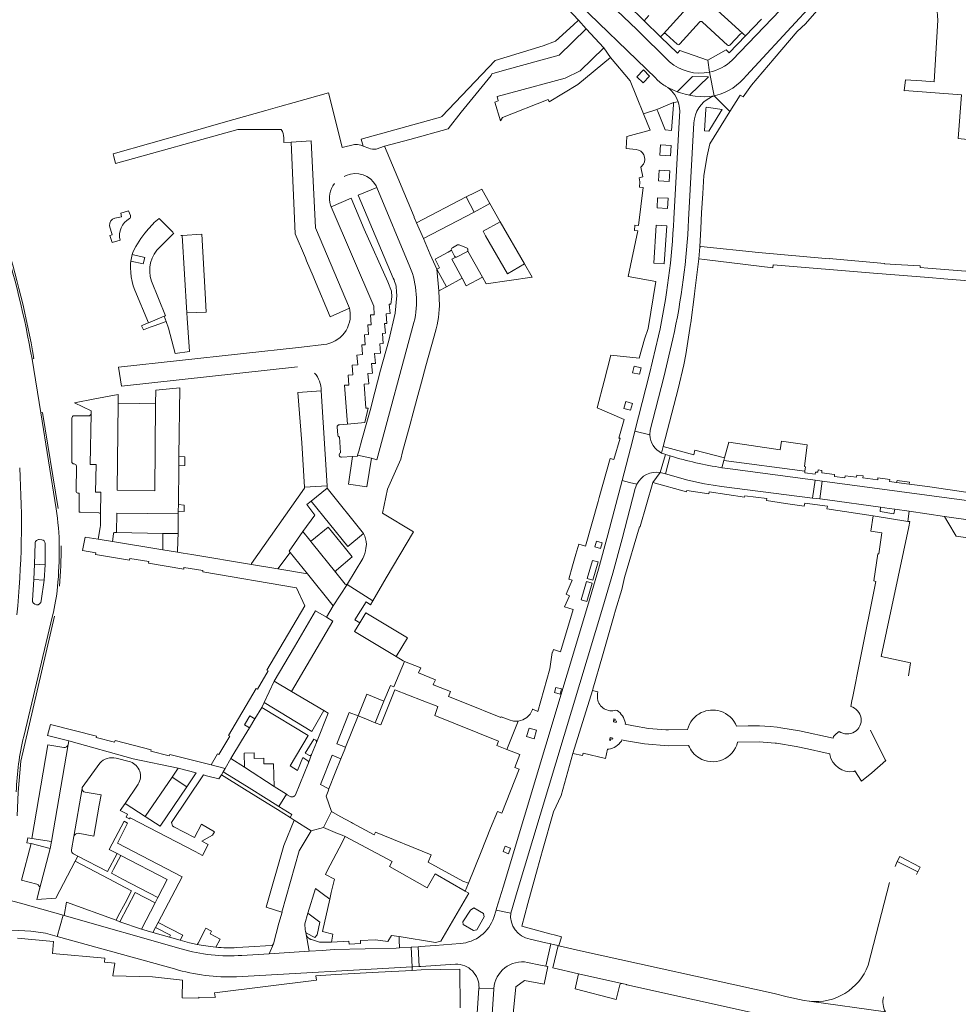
# Model space of a CAD drawing. Header units: metres. Extents: x 166325 to 190320, y 381923 to 404576.
# Tile 757 of 1056: x 175302 to 175548, y 396398 to 396657. Entities that reach past the tile are written whole.
import ezdxf

# ---------------------------------------------------------------- set-up
doc = ezdxf.new("R2010")
doc.units = ezdxf.units.M
for name, color, linetype, lineweight in [('B-WE-VH-VERHARDING_ASFALT-GV', 8, 'Continuous', 18), ('B-WE-VH-VERHARDING_BETONSTRAATSTEEN-GV', 8, 'Continuous', 18), ('B-WE-VH-VERHARDING_STRAATBAKSTEEN-GV', 8, 'Continuous', 18)]:
    doc.layers.add(name, color=color, linetype=linetype, lineweight=lineweight)

msp = doc.modelspace()

# ---------------------------------------------------------------- linework, layer by layer
at = {"layer": 'B-WE-VH-VERHARDING_ASFALT-GV'}
for points in [[(175304.87, 396567.807, 0.0331672), (175296.908, 396600.429)], [(175301.62, 396539.243, -0.0411074), (175300.873, 396500.588)], [(175312.04, 396518.492, 0.0334972), (175311.21, 396528.461)], [(175310.241, 396500.346, 0.043047), (175311.57, 396507.992)], [(175300.736, 396454.111, -0.0515201), (175302.689, 396468.65)]]:
    msp.add_lwpolyline(points, format="xyb", dxfattribs=at)
at = {"layer": 'B-WE-VH-VERHARDING_ASFALT-GV', "flags": 128}
for points in [[(175311.21, 396528.461), (175307.17, 396553.681), (175304.87, 396567.807)], [(175306.736, 396520.371), (175307.427, 396520.314)], [(175304.964, 396504.463), (175305.33, 396509.88), (175305.54, 396513.911), (175305.701, 396519.446)], [(175308.33, 396519.326), (175308.29, 396513.741), (175308.02, 396509.711), (175307.293, 396504.231)], [(175302.689, 396468.65), (175310.241, 396500.346)]]:
    msp.add_lwpolyline(points, dxfattribs=at)
at = {"layer": 'B-WE-VH-VERHARDING_BETONSTRAATSTEEN-GV', "flags": 128}
for points in [[(175542.429, 396663.938), (175542.958, 396656.858), (175542.046, 396640.64), (175538.797, 396640.891), (175534.492, 396641.223), (175534.156, 396638.327), (175534.247, 396638.375), (175549.162, 396637.218), (175548.283, 396625.767), (175554.896, 396625.112), (175553.617, 396609.63), (175555.57, 396609.383), (175559.524, 396609.159), (175563.733, 396608.924), (175563.793, 396621.396), (175564.196, 396621.364), (175564.516, 396625.425), (175564.019, 396625.47), (175564.437, 396631.672), (175555.511, 396631.935), (175555.607, 396657.024)], [(175389.615, 396624.224), (175386.41, 396623.37), (175386.24, 396624.178), (175382.83, 396637.808), (175373.729, 396635.228), (175370.015, 396634.176), (175366.301, 396633.123), (175355.092, 396629.946), (175345.956, 396627.356), (175326.152, 396621.742), (175326.358, 396621.051), (175326.822, 396619.247), (175358.984, 396628.097), (175370.395, 396628.153)], [(175371.03, 396625.954), (175371.099, 396624.74), (175372.946, 396624.84), (175378.21, 396625.124), (175379.362, 396602.336), (175388.346, 396581.163), (175388.436, 396580.676)], [(175393.38, 396623.255), (175391.913, 396623.795), (175391.275, 396624.03)], [(175411.968, 396581.818), (175411.776, 396585.752), (175411.294, 396591.436), (175409.551, 396595.284), (175407.727, 396599.457), (175405.92, 396603.59), (175405.302, 396605.004), (175405.317, 396605.164), (175401.039, 396615.421), (175397.557, 396623.769), (175395.355, 396622.99)], [(175386.953, 396615.787), (175387.444, 396616.029)], [(175395.305, 396613.355), (175395.488, 396612.918), (175404.207, 396592.088)], [(175404.207, 396592.088), (175395.488, 396612.918), (175390.601, 396610.847), (175399.825, 396589.085)], [(175385.659, 396550.543), (175387.778, 396550.698), (175386.993, 396560.918), (175388.133, 396560.99), (175387.971, 396563.549), (175389.219, 396563.637), (175389.001, 396566.199), (175390.49, 396566.316), (175390.288, 396568.864), (175391.759, 396568.981), (175391.557, 396571.521), (175392.429, 396571.587), (175392.251, 396574.136), (175393.325, 396574.222), (175393.12, 396576.771), (175393.979, 396576.839), (175393.832, 396579.394), (175394.835, 396579.47), (175394.718, 396581.714), (175383.521, 396607.846), (175383.356, 396608.237)], [(175419.396, 396596.195), (175423.239, 396589.356), (175424.213, 396587.55), (175436.315, 396589.299), (175434.289, 396592.795), (175429.876, 396590.238), (175424.08, 396600.238), (175423.435, 396601.394), (175427.887, 396603.882), (175425.182, 396608.721), (175421.071, 396606.424), (175407.727, 396599.457), (175409.551, 396595.284), (175411.294, 396591.436), (175412.014, 396591.824), (175410.808, 396594.061), (175414.224, 396595.902), (175415.14, 396596.396)], [(175342.004, 396601.049), (175338.327, 396604.762)], [(175336.267, 396588.266), (175339.953, 396579.177), (175339.634, 396579.048), (175340.131, 396577.682), (175340.772, 396575.921), (175342.498, 396569.299), (175346.232, 396569.792), (175345.907, 396574.816), (175345.668, 396578.514), (175345.573, 396579.986), (175344.357, 396600.318), (175344.023, 396600.298)], [(175342.163, 396600.923), (175338.549, 396597.322)], [(175415.353, 396597.07), (175416.74, 396597.792)], [(175417.161, 396597.811), (175419.081, 396597.021)], [(175331.365, 396595.857), (175331.189, 396595.263), (175334.475, 396594.498), (175334.085, 396592.854), (175330.821, 396593.577), (175330.78, 396592.956), (175330.763, 396591.763), (175330.826, 396590.573), (175330.968, 396589.389), (175331.19, 396588.217), (175331.489, 396587.063), (175331.865, 396585.932), (175335.465, 396577.358), (175336.522, 396577.786), (175339.634, 396579.048), (175339.953, 396579.177), (175336.267, 396588.266)], [(175415.937, 396594.862), (175415.14, 396596.396), (175414.224, 396595.902), (175410.808, 396594.061), (175412.014, 396591.824), (175411.294, 396591.436), (175413.776, 396586.83), (175417.912, 396589.059)], [(175416.273, 396594.605), (175415.227, 396594.041), (175417.912, 396589.059), (175418.987, 396587.064), (175423.239, 396589.356), (175419.396, 396596.195)], [(175419.187, 396595.989), (175416.612, 396594.65)], [(175419.334, 396596.789), (175419.4, 396596.663)], [(175417.912, 396589.059), (175415.227, 396594.041), (175416.273, 396594.605)], [(175400.7, 396585.468), (175400.723, 396584.533), (175400.306, 396579.847), (175398.678, 396572.65), (175396.481, 396564.928), (175394.205, 396556.02), (175393.887, 396554.894), (175392.841, 396551.186), (175391.531, 396546.541)], [(175405.262, 396577.4), (175395.463, 396541.354), (175394.065, 396541.749), (175392.86, 396534.213), (175388.022, 396534.946), (175389.138, 396542.187), (175386.237, 396541.991)], [(175391.531, 396546.541), (175390.732, 396543.585), (175390.462, 396542.587), (175394.065, 396541.749), (175395.463, 396541.354), (175405.262, 396577.4)], [(175392.746, 396519.117), (175392.65, 396518.118), (175392.516, 396517.413), (175392.33, 396516.72), (175392.092, 396516.043), (175391.803, 396515.386), (175387.794, 396508.738), (175387.706, 396508.592), (175394.448, 396504.289), (175397.936, 396510.317), (175405.127, 396522.408), (175396.954, 396527.272), (175398.274, 396533.632), (175401.786, 396541.504), (175402.266, 396543.395), (175404.249, 396550.725), (175405.059, 396553.72), (175406.016, 396557.259), (175407.254, 396561.726), (175408.413, 396565.989), (175410.544, 396573.826)], [(175381.596, 396571.625), (175375.73, 396570.946), (175327.615, 396565.666), (175328.426, 396560.684), (175374.622, 396565.738)], [(175326.741, 396522.271), (175327.101, 396522.262), (175327.157, 396527.274), (175343.307, 396527.092), (175343.316, 396527.878), (175343.335, 396529.583), (175343.449, 396539.726), (175343.477, 396542.206), (175343.68, 396560.278), (175337.396, 396559.593), (175337.363, 396556.037), (175337.149, 396533.192), (175327.206, 396533.339), (175327.48, 396556.215), (175327.507, 396558.514), (175321.345, 396557.334), (175316.042, 396556.318), (175320.374, 396554.232), (175320.377, 396553.565), (175320.377, 396553.454), (175320.181, 396540.094), (175321.684, 396540.072), (175321.578, 396532.835), (175322.929, 396532.815), (175322.844, 396526.989), (175322.902, 396526.197), (175322.834, 396524.055), (175322.819, 396523.582), (175322.29, 396520.484)], [(175380.889, 396559.469), (175382.419, 396534.464)], [(175315.369, 396552.302), (175315.297, 396540.856)], [(175319.731, 396552.868), (175315.955, 396552.926)], [(175321.684, 396540.072), (175320.181, 396540.094), (175320.377, 396553.454)], [(175385.21, 396547.905), (175385.095, 396549.898)], [(175385.967, 396543.152), (175385.713, 396547.349)], [(175316.521, 396539.655), (175316.459, 396533.128)], [(175322.844, 396526.989), (175322.929, 396532.815), (175321.578, 396532.835), (175321.684, 396540.072)], [(175382.419, 396534.464), (175382.457, 396533.865), (175392.023, 396521.976)], [(175316.947, 396532.586), (175317.276, 396532.574), (175317.215, 396527.567), (175317.617, 396527.556), (175322.438, 396527.423)], [(175387.241, 396518.025), (175382.732, 396523.63), (175378.431, 396520.169)], [(175322.29, 396520.484), (175325.996, 396519.861), (175326.248, 396521.864)], [(175387.171, 396508.668), (175384.734, 396511.7), (175378.498, 396519.448), (175377.911, 396520.185), (175376.061, 396522.476), (175372.424, 396517.347), (175372.692, 396517.014)], [(175377.911, 396520.185), (175378.498, 396519.448), (175384.734, 396511.7)], [(175384.819, 396512.23), (175384.913, 396512.305), (175389.023, 396515.81), (175387.241, 396518.025)], [(175372.692, 396517.014), (175377.241, 396511.36), (175384.003, 396502.956), (175387.706, 396508.592), (175387.794, 396508.738)]]:
    msp.add_lwpolyline(points, dxfattribs=at)
at = {"layer": 'B-WE-VH-VERHARDING_BETONSTRAATSTEEN-GV'}
for points in [[(175370.395, 396628.153, -0.1396511), (175371.03, 396625.954)], [(175391.275, 396624.03, 0.1000417), (175389.615, 396624.224)], [(175395.355, 396622.99, -0.1544354), (175393.38, 396623.255)], [(175387.444, 396616.029, -0.3890397), (175395.305, 396613.355)], [(175383.356, 396608.237, -0.2574557), (175384.41, 396613.962)], [(175338.327, 396604.762, 0.0751235), (175335.086, 396601.507)], [(175335.086, 396601.507, 0.0784272), (175331.365, 396595.857)], [(175416.74, 396597.792, -0.2209893), (175417.161, 396597.811)], [(175336.267, 396588.266, -0.3028102), (175338.549, 396597.322)], [(175415.14, 396596.396, -0.4138739), (175415.353, 396597.07)], [(175419.081, 396597.021, -0.1751974), (175419.334, 396596.789)], [(175419.396, 396596.195, -0.151817), (175419.187, 396595.989)], [(175419.4, 396596.663, -0.2478462), (175419.396, 396596.195)], [(175416.273, 396594.605, -0.224125), (175415.937, 396594.862)], [(175416.612, 396594.65, -0.1737222), (175416.273, 396594.605)], [(175404.207, 396592.088, -0.155975), (175405.262, 396577.4)], [(175399.825, 396589.085, -0.1076043), (175400.7, 396585.468)], [(175388.436, 396580.676, -0.4296067), (175381.596, 396571.625)], [(175410.544, 396573.826, 0.0713308), (175411.968, 396581.818)], [(175379.145, 396564.143, -0.1810247), (175380.889, 396559.469)], [(175315.955, 396552.926, 0.444657), (175315.369, 396552.302)], [(175320.377, 396553.454, -0.4220261), (175319.731, 396552.868)], [(175385.095, 396549.898, -0.4689284), (175385.659, 396550.543)], [(175385.713, 396547.349, -0.3578863), (175385.21, 396547.905)], [(175315.297, 396540.856, 0.3724522), (175315.92, 396540.252)], [(175386.237, 396541.991, -0.876879), (175385.967, 396543.152)], [(175315.92, 396540.252, -0.4207021), (175316.521, 396539.655)], [(175316.459, 396533.128, 0.4058296), (175316.947, 396532.586)], [(175322.438, 396527.423, -0.3785478), (175322.844, 396526.989)], [(175326.248, 396521.864, -0.4356127), (175326.741, 396522.271)], [(175378.431, 396520.169, -0.3692362), (175377.911, 396520.185)], [(175392.023, 396521.976, -0.1045311), (175392.746, 396519.117)], [(175384.734, 396511.7, -0.3865345), (175384.819, 396512.23)], [(175387.794, 396508.738, -0.4430157), (175387.171, 396508.668)]]:
    msp.add_lwpolyline(points, format="xyb", dxfattribs=at)
at = {"layer": 'B-WE-VH-VERHARDING_BETONSTRAATSTEEN-GV', "flags": 128}
for points in [[(175378.21, 396625.124), (175372.946, 396624.84), (175374.054, 396600.756), (175376.729, 396594.38), (175377.054, 396593.605), (175378.753, 396589.555), (175379.088, 396588.756), (175383.208, 396578.937), (175388.346, 396581.163), (175379.362, 396602.336)], [(175418.989, 396610.413), (175421.071, 396606.424), (175425.182, 396608.721), (175423.071, 396612.5), (175421.337, 396611.615)], [(175397.922, 396579.703), (175398.978, 396579.783), (175398.782, 396582.214), (175399.168, 396582.261), (175399.449, 396584.192), (175399.363, 396585.646), (175398.394, 396588.091), (175392.147, 396601.967), (175388.787, 396610.078), (175383.521, 396607.846), (175394.718, 396581.714), (175394.835, 396579.47), (175393.832, 396579.394), (175393.979, 396576.839), (175393.12, 396576.771), (175393.325, 396574.222), (175392.251, 396574.136), (175392.429, 396571.587), (175391.557, 396571.521), (175391.759, 396568.981), (175390.288, 396568.864), (175390.49, 396566.316), (175389.001, 396566.199), (175389.219, 396563.637), (175387.971, 396563.549), (175388.133, 396560.99), (175386.993, 396560.918), (175387.778, 396550.698), (175392.38, 396551.153), (175393.21, 396554.911), (175392.654, 396554.925), (175392.146, 396561.243), (175393.374, 396561.32), (175393.161, 396563.974), (175394.336, 396564.074), (175394.133, 396566.605), (175395.131, 396566.684), (175394.926, 396569.233), (175396.459, 396569.355), (175396.258, 396571.854), (175397.208, 396571.92), (175396.999, 396574.517), (175397.749, 396574.578), (175397.544, 396577.127), (175398.126, 396577.173)], [(175418.989, 396610.413), (175405.92, 396603.59), (175407.727, 396599.457), (175421.071, 396606.424)], [(175434.289, 396592.795), (175427.887, 396603.882), (175423.435, 396601.394), (175424.08, 396600.238), (175429.876, 396590.238)], [(175344.357, 396600.318), (175345.573, 396579.986), (175350.627, 396580.159), (175350.356, 396585.114), (175349.507, 396600.626)], [(175334.475, 396594.498), (175331.189, 396595.263), (175330.821, 396593.577), (175334.085, 396592.854)], [(175411.294, 396591.436), (175411.776, 396585.752), (175413.776, 396586.83)], [(175339.634, 396579.048), (175336.522, 396577.786), (175335.465, 396577.358), (175334.999, 396577.169), (175333.674, 396576.572), (175334.146, 396575.515), (175335.899, 396576.15), (175336.978, 396576.54), (175340.131, 396577.682)], [(175374.704, 396559.034), (175375.758, 396545.8), (175376.475, 396534.168), (175382.419, 396534.464), (175380.889, 396559.469)], [(175337.363, 396556.037), (175333.073, 396556.155), (175327.48, 396556.215), (175327.206, 396533.339), (175337.149, 396533.192)], [(175345.015, 396542.105), (175343.477, 396542.206), (175343.449, 396539.726), (175344.992, 396539.856)], [(175394.065, 396541.749), (175390.462, 396542.587), (175390.382, 396542.29), (175389.138, 396542.187), (175388.022, 396534.946), (175392.86, 396534.213)], [(175535.445, 396534.957), (175535.544, 396535.438), (175532.316, 396535.893), (175532.139, 396535.407)], [(175387.866, 396518.528), (175392.023, 396521.976), (175382.457, 396533.865), (175378.249, 396530.48)], [(175344.887, 396529.441), (175343.335, 396529.583), (175343.316, 396527.878), (175344.87, 396527.735)], [(175339.291, 396521.947), (175343.25, 396522.01), (175343.307, 396527.092), (175327.157, 396527.274), (175327.101, 396522.262)], [(175343.25, 396522.01), (175339.291, 396521.947), (175339.256, 396517.694), (175343.12, 396517.073), (175343.202, 396520.171)]]:
    msp.add_lwpolyline(points, close=True, dxfattribs=at)
at = {"layer": 'B-WE-VH-VERHARDING_STRAATBAKSTEEN-GV', "flags": 128}
for points in [[(175399.772, 396709.53), (175401.02, 396708.269), (175410.699, 396697.857), (175410.258, 396697.463), (175419.373, 396687.739), (175419.481, 396687.826), (175425.252, 396681.639), (175448.477, 396656.897), (175450.538, 396654.555), (175455.211, 396649.625), (175456.923, 396647.031), (175462.102, 396640.953), (175463.777, 396636.821), (175465.64, 396632.225), (175469.135, 396633.428), (175473.488, 396635.212), (175474.709, 396635.398)], [(175414.332, 396707.657), (175417.041, 396703.909), (175421.554, 396697.665), (175424.635, 396693.728), (175427.821, 396689.868), (175430.114, 396687.282), (175433.313, 396684.002), (175436.842, 396680.458), (175449.926, 396667.712), (175463.835, 396654.379), (175472.45, 396645.961)], [(175449.926, 396667.712), (175436.842, 396680.458), (175433.313, 396684.002), (175430.114, 396687.282), (175427.821, 396689.868), (175424.635, 396693.728), (175421.554, 396697.665), (175419.234, 396696.051), (175416.913, 396694.441), (175417.033, 396694.272), (175421.586, 396688.619), (175425.402, 396684.146), (175426.619, 396682.882), (175429.061, 396680.344), (175437.352, 396672.154), (175446.322, 396663.418), (175468.86, 396641.601)], [(175488.882, 396646.336), (175503.649, 396661.704), (175521.604, 396680.401), (175522.847, 396681.563), (175521.701, 396682.939), (175527.755, 396687.359)], [(175484.547, 396637.076), (175484.178, 396636.963), (175488.328, 396632.883), (175490.988, 396637.196), (175491.784, 396636.705), (175494.003, 396639.755), (175499.985, 396646.828), (175505.983, 396653.919), (175508.174, 396655.948), (175513.647, 396662.124), (175513.565, 396662.694), (175519.792, 396669.137), (175520.051, 396668.887), (175522.393, 396671.31), (175522.887, 396670.832), (175526.587, 396671.676), (175534.591, 396674.567), (175537.981, 396675.744), (175537.113, 396678.255), (175539.432, 396679.127), (175540.324, 396676.698), (175540.802, 396676.866), (175548.135, 396679.45), (175548.082, 396682.037)], [(175522.847, 396681.563), (175521.604, 396680.401), (175503.649, 396661.704), (175488.882, 396646.336)], [(175482.916, 396643.197), (175482.48, 396646.369), (175482.4, 396646.324), (175475.11, 396648.868), (175474.507, 396648.166), (175470.086, 396652.475), (175465.762, 396656.684), (175461.45, 396660.88), (175461.961, 396661.46), (175459.702, 396663.53), (175459.483, 396663.73), (175450.424, 396671.695), (175451.655, 396673.17)], [(175468.86, 396641.601), (175446.322, 396663.418), (175437.352, 396672.154)], [(175492.66, 396642.356), (175506.652, 396657.436), (175519.141, 396670.951)], [(175472.45, 396645.961), (175463.835, 396654.379), (175449.926, 396667.712)], [(175467.031, 396658.068), (175465.762, 396656.684), (175470.086, 396652.475), (175470.839, 396653.261), (175480.365, 396663.774), (175490.66, 396654.341), (175491.779, 396653.316), (175492.4, 396652.744), (175496.617, 396657.1)], [(175480.365, 396663.774), (175470.839, 396653.261)], [(175491.779, 396653.316), (175490.66, 396654.341), (175480.365, 396663.774)], [(175395.355, 396622.99), (175397.557, 396623.769), (175404.21, 396625.55), (175414.275, 396628.285), (175417.69, 396632.695), (175425.535, 396642.354), (175425.775, 396642.74), (175429.1, 396643.74), (175443.4, 396647.66), (175450.538, 396654.555), (175448.477, 396656.897), (175447.157, 396655.668), (175442.51, 396651.34), (175439.24, 396650.14), (175426.59, 396646.26), (175412.568, 396631.549), (175412.23, 396631.37), (175391.418, 396625.611), (175391.913, 396623.795), (175393.38, 396623.255)], [(175475.137, 396650.615), (175480.355, 396656.367)], [(175481.067, 396656.377), (175487.71, 396650.347)], [(175496.617, 396657.1), (175492.4, 396652.744), (175488.104, 396648.304), (175487.298, 396649.083), (175482.48, 396646.369), (175482.916, 396643.197)], [(175471.537, 396653.232), (175474.438, 396650.557)], [(175488.419, 396650.41), (175491.091, 396653.272)], [(175471.305, 396639.633), (175471.426, 396639.559), (175472.176, 396639.127), (175473.285, 396638.567), (175474.427, 396638.079), (175478.478, 396642.026), (175482.677, 396642.023), (175477.73, 396637.123), (175477.995, 396637.073), (175479.224, 396636.891), (175480.462, 396636.79), (175481.703, 396636.767), (175482.944, 396636.825), (175484.178, 396636.963), (175482.916, 396643.197)], [(175482.916, 396643.197), (175484.178, 396636.963), (175484.547, 396637.076)], [(175471.426, 396639.559), (175471.305, 396639.633)], [(175483.245, 396636.582), (175484.178, 396636.963), (175482.944, 396636.825), (175481.703, 396636.767), (175480.462, 396636.79), (175479.224, 396636.891), (175477.995, 396637.073), (175477.73, 396637.123), (175476.52, 396637.4), (175475.329, 396637.754), (175474.427, 396638.079), (175473.285, 396638.567), (175472.176, 396639.127), (175471.426, 396639.559)], [(175480.185, 396594.175), (175480.381, 396597.314), (175480.652, 396602.099), (175480.885, 396606.2), (175481.175, 396611.321), (175481.445, 396616.075), (175482.344, 396621.229), (175483.064, 396624.351), (175488.325, 396632.878), (175488.328, 396632.883), (175484.178, 396636.963), (175483.245, 396636.582)], [(175474.709, 396635.398), (175473.488, 396635.212), (175473.446, 396634.582), (175473.005, 396627.913), (175471.257, 396628.048), (175469.341, 396632.905), (175469.135, 396633.428), (175465.64, 396632.225), (175467.364, 396627.97), (175461.209, 396626.266), (175461.024, 396623.142), (175463.713, 396622.924)], [(175475.112, 396633.083), (175474.997, 396630.08), (175473.57, 396604.643)], [(175474.997, 396630.08), (175475.112, 396633.083)], [(175473.57, 396604.643), (175474.997, 396630.08)], [(175478.871, 396629.869), (175477.444, 396604.426)], [(175465.601, 396619.059), (175464.916, 396618.268), (175465.455, 396615.661), (175464.419, 396615.445), (175464.662, 396614.364), (175464.516, 396613.011), (175465.556, 396612.88), (175464.326, 396602.897), (175463.344, 396603.025), (175463.199, 396601.612), (175464.141, 396601.489), (175461.549, 396589.519), (175468.855, 396588.154), (175466.814, 396575.836), (175465.878, 396573.08), (175464.502, 396568.021), (175457.049, 396568.835), (175455.244, 396561.967), (175453.416, 396555.01), (175460.479, 396551.942), (175459.109, 396547.053), (175459.454, 396546.984), (175457.83, 396541.423), (175456.879, 396541.718), (175453.961, 396531.41), (175453.68, 396530.419), (175450.341, 396518.623), (175448.571, 396519.128), (175447.851, 396516.51), (175446.979, 396513.5), (175445.955, 396509.966), (175446.876, 396509.691), (175445.284, 396506.004), (175446.14, 396505.616), (175444.877, 396502.718), (175447.124, 396501.957), (175443.741, 396490.907), (175441.957, 396491.486), (175441.685, 396490.65), (175441.588, 396490.681), (175440.968, 396486.394), (175437.785, 396475.228), (175436.515, 396475.787), (175436.464, 396475.696), (175435.776, 396474.478), (175434.911, 396473.602), (175433.854, 396472.988), (175432.675, 396472.672), (175429.718, 396465.208), (175433.133, 396463.855), (175431.799, 396460.5), (175432.947, 396460.043), (175428.344, 396448.466), (175427.195, 396448.923), (175425.404, 396444.491), (175422.89, 396438.27), (175419.59, 396430.03), (175418.75, 396428), (175419.698, 396427.435), (175412.354, 396414.788), (175410.943, 396414.523), (175401.36, 396416.032), (175401.383, 396415.114), (175401.436, 396413.049), (175404.502, 396413.256), (175404.707, 396413.27), (175406.343, 396413.382), (175406.895, 396413.42), (175410.84, 396413.687), (175417.431, 396414.219)], [(175330.735, 396605.537), (175330.267, 396606.758), (175328.214, 396606.129), (175328.424, 396605.216), (175326.647, 396604.862)], [(175325.268, 396602.819), (175325.945, 396600.447), (175325.294, 396600.251), (175325.944, 396598.437), (175328.005, 396599.042)], [(175470.34, 396543.121), (175470.739, 396544.871), (175474.753, 396559.98), (175476.16, 396566.261), (175476.765, 396569.027), (175477.953, 396576.961), (175478.008, 396577.33), (175478.974, 396584.903), (175479.084, 396585.743), (175480.185, 396594.175)], [(175426.256, 396421.04), (175426.869, 396422.984), (175427.003, 396423.41), (175428.686, 396428.983), (175451.183, 396503.688), (175453.77, 396512.565), (175456.264, 396521.634), (175459.977, 396535.873), (175462.69, 396546.28), (175463.345, 396548.854), (175467.184, 396563.95), (175469.537, 396573.89)], [(175469.537, 396573.89), (175467.184, 396563.95), (175463.345, 396548.854), (175467.238, 396547.884), (175467.348, 396549.164), (175470.959, 396563.057)], [(175473.336, 396573.1), (175470.959, 396563.057), (175467.348, 396549.164), (175467.238, 396547.884)], [(175470.959, 396563.057), (175473.336, 396573.1)], [(175304.87, 396567.807), (175305.357, 396567.917)], [(175311.7, 396528.521), (175307.65, 396553.751), (175307.17, 396553.681), (175311.21, 396528.461)], [(175467.238, 396547.884), (175463.345, 396548.854), (175462.69, 396546.28), (175459.977, 396535.873), (175461.922, 396535.398), (175463.862, 396534.924)], [(175486.917, 396541.822), (175479.097, 396543.863), (175478.799, 396542.656), (175470.742, 396544.87), (175470.739, 396544.871), (175470.34, 396543.121), (175471.245, 396542.78), (175471.343, 396542.748), (175472.636, 396542.342)], [(175469.996, 396537.982), (175471.343, 396542.748)], [(175471.343, 396542.748), (175471.245, 396542.78), (175470.34, 396543.121)], [(175472.636, 396542.342), (175471.345, 396537.609), (175477.225, 396535.983), (175481.65, 396534.996), (175483.884, 396534.632), (175486.127, 396534.332), (175510.065, 396531.291), (175510.69, 396535.971), (175487.746, 396539.034)], [(175486.208, 396539.265), (175486.703, 396541.12), (175486.917, 396541.822)], [(175532.139, 396535.407), (175530.281, 396535.659), (175530.345, 396536.171), (175527.233, 396536.625), (175527.239, 396536.051), (175523.269, 396536.584), (175523.359, 396537.105), (175521.671, 396537.328), (175521.619, 396536.791), (175518.572, 396537.132), (175518.501, 396536.624), (175515.767, 396536.943), (175515.818, 396537.486), (175512.455, 396537.93), (175512.515, 396538.552), (175511.531, 396538.703), (175511.441, 396538.045), (175510.782, 396538.111), (175510.719, 396537.593), (175507.997, 396537.919), (175508.042, 396538.372), (175486.703, 396541.12), (175486.208, 396539.265), (175487.746, 396539.034), (175510.69, 396535.971), (175512.57, 396535.719), (175514.57, 396535.452), (175559.667, 396529.431)], [(175487.746, 396539.034), (175486.208, 396539.265)], [(175454.784, 396489.809), (175457.785, 396500.228), (175458.261, 396501.819), (175459.891, 396507.26), (175460.623, 396510.418), (175464.529, 396523.754), (175464.692, 396523.706), (175464.722, 396523.811), (175468.08, 396535.365), (175468.094, 396535.361), (175469.996, 396537.982)], [(175559.667, 396529.431), (175514.57, 396535.452), (175512.57, 396535.719), (175511.977, 396531.048), (175513.96, 396530.796), (175527.906, 396528.861), (175530.202, 396528.543), (175531.656, 396528.334), (175535.431, 396527.793), (175544.74, 396526.457), (175561.477, 396524.06)], [(175463.862, 396534.924), (175463.45, 396533.828), (175460.004, 396520.606), (175457.51, 396511.537), (175454.896, 396502.57), (175432.399, 396427.865), (175430.689, 396422.232)], [(175567.941, 396532.369), (175562.552, 396533.13), (175561.843, 396531.614), (175561.653, 396531.208), (175540.273, 396534.301), (175535.445, 396534.957), (175532.139, 396535.407)], [(175535.238, 396484.552), (175535.751, 396487.984), (175528.057, 396489.62), (175535.326, 396523.699), (175535.586, 396525.081), (175535.266, 396525.128), (175535.066, 396525.16), (175525.992, 396526.605), (175525.384, 396522.558), (175528.287, 396522.124), (175527.501, 396516.608), (175527.164, 396516.642), (175526.142, 396509.51), (175526.668, 396509.348), (175522.484, 396488.418), (175520.631, 396479.147), (175520.403, 396478.009), (175520.076, 396476.477)], [(175567.801, 396523.23), (175561.477, 396524.06), (175544.74, 396526.457), (175545.635, 396524.914), (175547.776, 396521.228), (175566.707, 396518.565), (175568.906, 396519.9), (175567.401, 396522.486)], [(175305.701, 396519.446), (175305.54, 396513.911), (175308.29, 396513.741), (175308.33, 396519.326)], [(175305.33, 396509.88), (175304.964, 396504.463)], [(175308.02, 396509.711), (175305.33, 396509.88)], [(175307.293, 396504.231), (175308.02, 396509.711)], [(175372.704, 396452.879), (175371.973, 396453.33), (175371.725, 396453.484), (175369.717, 396450.231), (175373.167, 396448.079), (175372.691, 396447.315), (175373.48, 396446.823), (175373.786, 396446.632), (175378.263, 396443.839), (175381.481, 396444.744), (175383.599, 396448.87), (175382.181, 396452.909), (175382.671, 396454.28), (175382.895, 396454.84), (175380.712, 396456.035), (175383.777, 396463.703), (175386.069, 396462.787), (175387.067, 396465.285), (175387.276, 396465.808), (175384.984, 396466.724), (175388.266, 396474.939), (175390.558, 396474.023), (175392.884, 396479.773), (175397.365, 396477.862), (175399.122, 396482.028), (175399.937, 396481.653), (175402.804, 396488.33), (175402.446, 396488.474), (175400.62, 396489.661), (175389.663, 396496.208), (175391.042, 396498.515), (175389.715, 396499.292), (175392.656, 396504.009), (175393.839, 396503.237), (175394.448, 396504.289), (175387.706, 396508.592), (175384.003, 396502.956), (175382.245, 396499.964), (175383.965, 396498.953), (175373.078, 396480.425), (175381.541, 396475.429), (175382.696, 396474.747)], [(175300.975, 396447.741), (175301.247, 396453.978), (175301.948, 396462.164), (175310.744, 396500.261)], [(175435.8, 396415.336), (175439.895, 396414.403), (175441.285, 396414.086), (175441.846, 396413.958), (175443.154, 396413.66), (175443.369, 396413.611), (175444.008, 396415.987), (175442.503, 396416.392), (175441.004, 396416.795), (175433.623, 396418.78), (175435.226, 396424.742), (175437.707, 396433.966), (175439.035, 396438.691), (175441.926, 396448.791), (175443.932, 396453.15), (175447.036, 396464.181), (175452.221, 396480.688), (175452.27, 396481.08), (175454.784, 396489.809)], [(175453.532, 396479.827), (175453.639, 396480.379), (175452.221, 396480.688), (175447.036, 396464.181), (175449.537, 396463.629), (175449.698, 396464.208), (175455.61, 396462.853), (175456.149, 396465.314), (175456.461, 396465.249)], [(175381.541, 396475.429), (175378.397, 396469.912), (175365.85, 396477.535), (175365.255, 396476.268), (175377.49, 396468.877), (175372.682, 396460.918), (175374.627, 396459.689), (175376.02, 396463.058), (175377.334, 396462.265)], [(175382.696, 396474.747), (175379.663, 396467.068), (175378.362, 396463.864), (175377.549, 396461.678), (175374.147, 396453.327)], [(175379.663, 396467.068), (175382.696, 396474.747), (175381.541, 396475.429)], [(175458.665, 396475.488), (175458.356, 396475.554)], [(175477.207, 396470.491), (175472.151, 396470.383), (175471.49, 396470.409), (175466.952, 396470.752), (175462.968, 396471.442), (175460.764, 396471.824), (175460.826, 396472.136)], [(175517.033, 396469.962), (175516.278, 396469.307), (175515.571, 396468.6), (175515.48, 396468.18), (175506.574, 396470.119), (175501.728, 396470.934), (175500.711, 396471.033), (175498.934, 396471.207), (175496.133, 396471.39), (175495.875, 396471.391), (175495.147, 396471.394), (175493.105, 396471.404), (175490.078, 396471.295)], [(175520.879, 396459.397), (175521.146, 396459.571), (175522.882, 396456.839), (175525.613, 396459.056), (175529.304, 396462.269), (175529.102, 396462.518), (175525.264, 396470.301)], [(175313.183, 396465.711), (175309.052, 396466.391), (175304.84, 396441.809), (175309.97, 396440.98), (175314.342, 396466.505)], [(175332.758, 396456.074), (175329.31, 396451.013), (175334.63, 396447.558), (175341.667, 396457.951), (175343.279, 396460.288), (175331.468, 396462.739), (175314.52, 396467.445), (175314.342, 396466.505), (175309.97, 396440.98), (175309.656, 396439.216), (175306.858, 396428.535), (175306.117, 396425.79), (175311.12, 396426.089), (175316.234, 396435.867), (175316.938, 396437.205), (175315.767, 396437.786)], [(175377.789, 396463.66), (175376.668, 396464.247), (175378.933, 396467.951), (175379.445, 396467.638)], [(175459.81, 396467.41), (175459.875, 396467.719), (175460.611, 396467.565), (175465.838, 396466.654), (175472.056, 396466.189), (175477.449, 396466.294)], [(175490.349, 396467.115), (175496.028, 396467.186), (175500.254, 396466.873), (175500.546, 396466.851), (175505.701, 396466.011), (175508.72, 396465.353), (175513.341, 396464.346), (175514.618, 396464.068), (175514.562, 396463.878)], [(175377.549, 396461.678), (175378.362, 396463.864)], [(175318.029, 396454.934), (175318.042, 396455.059), (175318.072, 396455.182), (175322.678, 396461.6)], [(175326.968, 396462.911), (175330.77, 396461.925)], [(175315.235, 396438.803), (175315.847, 396442.329), (175318.029, 396454.934)], [(175318.029, 396454.934), (175315.847, 396442.329)], [(175322.543, 396450.58), (175323.007, 396453.277), (175318.839, 396454.004)], [(175317.029, 396443.18), (175321.146, 396442.464), (175322.543, 396450.58)], [(175309.656, 396439.216), (175304.646, 396440.508), (175302.082, 396430.862), (175306.143, 396429.786)], [(175306.858, 396428.535), (175309.656, 396439.216)], [(175537.365, 396432.32), (175537.706, 396433.04), (175532.314, 396435.768), (175531.718, 396434.478)], [(175530.235, 396430.266), (175524.635, 396408.485)], [(175313.073, 396421.639), (175301.792, 396424.838), (175298.512, 396425.703), (175298.242, 396424.911)], [(175343.801, 396415.071), (175340.977, 396415.884), (175336.641, 396417.103), (175333.624, 396417.957), (175327.977, 396419.947), (175327.015, 396420.33), (175313.883, 396425.088), (175313.285, 396421.579), (175344.082, 396412.845)], [(175430.689, 396422.232), (175426.869, 396422.984), (175426.256, 396421.04)], [(175296.489, 396417.81), (175301.369, 396417.668), (175304.515, 396417.456), (175308.419, 396416.925), (175311.515, 396416.067), (175313.073, 396421.639)], [(175344.082, 396412.845), (175313.285, 396421.579), (175313.073, 396421.639), (175311.515, 396416.067), (175342.331, 396407.528)], [(175342.331, 396407.528), (175311.515, 396416.067), (175308.419, 396416.925), (175304.515, 396417.456), (175301.369, 396417.668)], [(175301.083, 396415.607), (175309.513, 396414.854), (175310.509, 396414.765), (175310.223, 396411.558), (175323.996, 396410.328), (175323.907, 396409.332), (175326.588, 396409.036), (175326.143, 396405.688), (175336.554, 396405.463), (175344.429, 396404.554), (175344.353, 396399.935), (175348.707, 396399.868), (175348.694, 396400.153), (175353, 396400.054), (175352.979, 396400.227), (175352.839, 396401.265)], [(175353.184, 396413.222), (175349.817, 396413.65), (175348.29, 396413.916), (175346.259, 396414.408), (175343.801, 396415.071)], [(175360.04, 396411.105), (175367.162, 396411.544), (175368.358, 396414.086), (175368.047, 396413.791), (175367.727, 396413.672), (175361.856, 396413.33), (175358.708, 396413.146)], [(175417.431, 396414.219), (175410.84, 396413.687), (175406.895, 396413.42), (175406.343, 396413.382), (175406.628, 396408.184), (175407.066, 396408.211), (175416.214, 396408.783)], [(175435.074, 396409.259), (175438.556, 396408.535), (175439.952, 396408.244), (175441.285, 396414.086), (175439.895, 396414.403), (175435.8, 396415.336)], [(175358.644, 396405.482), (175404.749, 396408.068), (175404.502, 396413.256)], [(175404.502, 396413.256), (175401.436, 396413.049), (175400.56, 396412.99), (175384.312, 396412.603), (175381.111, 396412.405), (175377.695, 396412.194), (175367.162, 396411.544), (175360.04, 396411.105)], [(175416.214, 396408.783), (175407.066, 396408.211), (175406.628, 396408.184), (175404.947, 396408.079), (175404.749, 396408.068), (175404.756, 396407.155), (175407.141, 396407.287), (175417.325, 396407.449), (175417.39, 396397.33)], [(175430.402, 396362.504), (175429.68, 396362.615), (175429.886, 396368.688), (175430.245, 396379.285), (175430.286, 396380.489), (175430.54, 396387.975), (175430.585, 396388.429), (175430.616, 396388.749), (175432, 396402.81), (175434.29, 396404.47), (175439.504, 396403.56), (175440.462, 396408.138), (175439.952, 396408.244), (175438.556, 396408.535), (175435.074, 396409.259)], [(175352.839, 396401.265), (175379.649, 396404.56), (175379.483, 396405.762), (175384.745, 396406.052), (175395.943, 396406.669), (175404.756, 396407.155), (175404.749, 396408.068), (175358.644, 396405.482)], [(175459.975, 396403.673), (175459.895, 396403.696), (175448.473, 396406.267), (175447.656, 396402.318), (175458.373, 396399.49), (175459.382, 396403.313)], [(175423.817, 396365.361), (175426.283, 396402.226), (175426.292, 396402.411), (175422.351, 396402.449), (175419.9, 396365.723)], [(175419.9, 396365.723), (175422.351, 396402.449)], [(175422.351, 396402.449), (175422.36, 396402.583)], [(175422.36, 396402.583), (175422.351, 396402.449), (175426.292, 396402.411)], [(175426.292, 396402.411), (175426.283, 396402.226), (175423.817, 396365.361)], [(175509.238, 396399.039), (175509.164, 396399.047), (175529.175, 396396.259)]]:
    msp.add_lwpolyline(points, dxfattribs=at)
at = {"layer": 'B-WE-VH-VERHARDING_STRAATBAKSTEEN-GV'}
for points in [[(175480.355, 396656.367, -0.426961), (175481.067, 396656.377)], [(175470.839, 396653.261, -0.4426441), (175471.537, 396653.232)], [(175491.091, 396653.272, -0.4214613), (175491.779, 396653.316)], [(175474.438, 396650.557, 0.4320389), (175475.137, 396650.615)], [(175487.71, 396650.347, 0.427372), (175488.419, 396650.41)], [(175472.45, 396645.961, 0.234876), (175482.916, 396643.197)], [(175488.882, 396646.336, -0.1413323), (175482.916, 396643.197)], [(175468.86, 396641.601, 0.1031001), (175471.305, 396639.633)], [(175484.547, 396637.076, 0.1656778), (175492.66, 396642.356)], [(175471.426, 396639.559, -0.1743515), (175474.709, 396635.398)], [(175483.245, 396636.582, 0.2773568), (175478.871, 396629.869)], [(175474.709, 396635.398, -0.0756331), (175475.112, 396633.083)], [(175463.713, 396622.924, -0.5174672), (175465.601, 396619.059)], [(175330.463, 396604.718, 0.3931842), (175330.735, 396605.537)], [(175326.647, 396604.862, 0.3786454), (175325.268, 396602.819)], [(175328.005, 396599.042, -0.3452634), (175330.463, 396604.718)], [(175469.537, 396573.89, 0.0424982), (175473.57, 396604.643)], [(175477.444, 396604.426, -0.0425178), (175473.336, 396573.1)], [(175305.357, 396567.917, 0.0332049), (175297.398, 396600.538)], [(175467.238, 396547.884, 0.2796085), (175470.34, 396543.121)], [(175486.208, 396539.265, -0.0330861), (175472.636, 396542.342)], [(175469.996, 396537.982, 0.3348558), (175463.862, 396534.924)], [(175306.736, 396520.371, 0.4305734), (175305.701, 396519.446)], [(175308.33, 396519.326, 0.3929521), (175307.427, 396520.314)], [(175312.04, 396518.492, -0.0234328), (175311.57, 396507.992)], [(175312.071, 396508.097, 0.0235278), (175312.52, 396518.766)], [(175304.964, 396504.463, 0.9678173), (175307.293, 396504.231)], [(175453.512, 396478.531, -0.086423), (175453.532, 396479.827)], [(175458.356, 396475.554, -0.4593837), (175453.512, 396478.531)], [(175520.076, 396476.477, -1.2048124), (175517.033, 396469.962)], [(175460.826, 396472.136, 0.1924462), (175458.665, 396475.488)], [(175480.789, 396474.886, 0.1092308), (175478.502, 396473.062)], [(175485.784, 396475.274, 0.1914028), (175480.789, 396474.886)], [(175490.078, 396471.295, 0.2268897), (175485.784, 396475.274)], [(175478.502, 396473.062, 0.1076584), (175477.207, 396470.491)], [(175314.342, 396466.505, -0.4019725), (175313.183, 396465.711)], [(175379.445, 396467.638, -0.3402359), (175379.663, 396467.068)], [(175456.461, 396465.249, 0.1861615), (175459.81, 396467.41)], [(175477.449, 396466.294, 0.164106), (175480.246, 396462.973)], [(175480.246, 396462.973, 0.5042267), (175490.349, 396467.115)], [(175378.362, 396463.864, -0.3385314), (175377.789, 396463.66)], [(175514.562, 396463.878, 0.3934017), (175520.879, 396459.397)], [(175322.678, 396461.6, -0.2860815), (175326.968, 396462.911)], [(175330.77, 396461.925, -0.479249), (175332.758, 396456.074)], [(175377.334, 396462.265, -0.3521911), (175377.549, 396461.678)], [(175318.839, 396454.004, -0.3931362), (175318.029, 396454.934)], [(175374.147, 396453.327, -0.425576), (175372.704, 396452.879)], [(175315.847, 396442.329, -0.3930865), (175317.029, 396443.18)], [(175315.767, 396437.786, -0.3129477), (175315.235, 396438.803)], [(175306.143, 396429.786, -0.401911), (175306.858, 396428.535)], [(175430.689, 396422.232, 0.3988634), (175435.8, 396415.336)], [(175426.256, 396421.04, -0.3047368), (175417.431, 396414.219)], [(175360.04, 396411.105, -0.09638), (175344.082, 396412.845)], [(175358.708, 396413.146, -0.0347558), (175353.184, 396413.222)], [(175416.214, 396408.783, -0.4291264), (175422.36, 396402.583)], [(175426.292, 396402.411, -0.4515727), (175435.074, 396409.259)], [(175342.331, 396407.528, 0.0807921), (175358.644, 396405.482)], [(175524.635, 396408.485, -0.3434676), (175509.238, 396399.039)], [(175459.382, 396403.313, -0.4041985), (175459.975, 396403.673)], [(175529.175, 396396.259, -0.1768252), (175528.668, 396400.201)]]:
    msp.add_lwpolyline(points, format="xyb", dxfattribs=at)
at = {"layer": 'B-WE-VH-VERHARDING_STRAATBAKSTEEN-GV', "flags": 128}
for points in [[(175428.502, 396631.336), (175440.578, 396636.046), (175440.781, 396635.397), (175448.358, 396639.936), (175456.923, 396647.031), (175455.211, 396649.625), (175448.991, 396643.591), (175445.05, 396641.671), (175430.748, 396637.782), (175427.129, 396636.827), (175427.404, 396635.677), (175426.545, 396635.341), (175427.97, 396630.409)], [(175465.573, 396643.783), (175467.22, 396642.164), (175465.519, 396640.422), (175463.89, 396642.014)], [(175482.754, 396627.699), (175481.662, 396627.76), (175482.018, 396633.486), (175482.05, 396633.998), (175486.259, 396633.375), (175485.942, 396632.862)], [(175469.916, 396621.38), (175470.061, 396624.104), (175472.839, 396623.974), (175472.717, 396621.219)], [(175472.345, 396614.498), (175469.559, 396614.651), (175469.707, 396617.448), (175472.49, 396617.295)], [(175469.322, 396610.197), (175472.042, 396610.092), (175471.937, 396607.378), (175469.18, 396607.525)], [(175471.077, 396592.832), (175468.304, 396593.03), (175468.926, 396603.016), (175471.701, 396602.843)], [(175480.381, 396597.314), (175480.185, 396594.175), (175481.676, 396593.989), (175499.6, 396591.75), (175499.682, 396592.592), (175526.062, 396590.423), (175540.604, 396589.227), (175544.546, 396588.903), (175563.147, 396587.374), (175563.372, 396589.819), (175550.307, 396590.873), (175540.325, 396591.677), (175538.296, 396591.841), (175538.302, 396592.275), (175533.451, 396592.541), (175528.93, 396592.8), (175528.939, 396592.959), (175514.386, 396594.248), (175514.373, 396594.112), (175495.843, 396595.781), (175480.716, 396597.398), (175480.709, 396597.29)], [(175464.979, 396565.492), (175464.51, 396563.809), (175462.73, 396564.23), (175463.181, 396565.957)], [(175460.442, 396554.79), (175460.974, 396556.644), (175462.688, 396556.163), (175462.201, 396554.362)], [(175508.597, 396545.307), (175501.903, 396546.276), (175501.57, 396543.975), (175488.074, 396546.009), (175486.917, 396541.822), (175486.703, 396541.12), (175508.042, 396538.372), (175508.155, 396539.511), (175507.896, 396539.548)], [(175472.636, 396542.342), (175471.343, 396542.748), (175469.996, 396537.982), (175471.345, 396537.609)], [(175454.896, 396502.57), (175457.51, 396511.537), (175460.004, 396520.606), (175463.45, 396533.828), (175463.862, 396534.924), (175461.922, 396535.398), (175459.977, 396535.873), (175456.264, 396521.634), (175453.77, 396512.565), (175451.183, 396503.688), (175428.686, 396428.983), (175427.003, 396423.41), (175426.869, 396422.984), (175430.689, 396422.232), (175432.399, 396427.865)], [(175486.127, 396534.332), (175483.884, 396534.632), (175481.65, 396534.996), (175477.225, 396535.983), (175471.345, 396537.609), (175469.996, 396537.982), (175468.094, 396535.361), (175476.925, 396532.915), (175476.991, 396533.229), (175482.801, 396532.364), (175482.901, 396532.89), (175487.518, 396532.201), (175492.135, 396531.511), (175492.231, 396531.904), (175498.027, 396531.202), (175497.921, 396530.643), (175502.898, 396529.891), (175507.875, 396529.139), (175507.997, 396529.92), (175513.95, 396529.174), (175513.814, 396528.435), (175525.992, 396526.605), (175535.066, 396525.16), (175535.431, 396527.793), (175531.656, 396528.334), (175531.444, 396527.104), (175527.772, 396527.714), (175527.906, 396528.861), (175513.96, 396530.796), (175511.977, 396531.048), (175510.065, 396531.291)], [(175512.57, 396535.719), (175510.69, 396535.971), (175510.065, 396531.291), (175511.977, 396531.048)], [(175362.593, 396513.809), (175369.5, 396512.655), (175372.692, 396517.014), (175372.424, 396517.347), (175376.061, 396522.476), (175379.163, 396526.743), (175377.137, 396529.585), (175378.249, 396530.48), (175382.457, 396533.865), (175382.419, 396534.464), (175376.475, 396534.168), (175376.492, 396533.893), (175362.57, 396514.078)], [(175382.245, 396499.964), (175384.003, 396502.956), (175377.241, 396511.36), (175369.5, 396512.655), (175362.593, 396513.809), (175346.843, 396516.474), (175344.578, 396516.838), (175343.12, 396517.073), (175339.256, 396517.694), (175325.996, 396519.861), (175322.29, 396520.484), (175318.858, 396521.023), (175318.174, 396517.461), (175321.628, 396516.903), (175321.547, 396516.473), (175330.52, 396514.982), (175330.565, 396515.42), (175335.557, 396514.596), (175335.486, 396514.153), (175344.729, 396512.626), (175344.796, 396513.053), (175349.772, 396512.236), (175349.729, 396511.85), (175374.352, 396507.714), (175376.547, 396502.971), (175366.591, 396486.068), (175366.97, 396485.845), (175364.128, 396481.02), (175363.749, 396481.243), (175356.487, 396468.913), (175356.866, 396468.69), (175353.989, 396463.885), (175353.645, 396464.088), (175351.944, 396461.201), (175355.603, 396460.21), (175357.155, 396462.816), (175359.952, 396467.516), (175361.99, 396470.88), (175360.706, 396471.656), (175362.157, 396474.05), (175363.441, 396473.274), (175365.255, 396476.268), (175365.85, 396477.535), (175368.475, 396483.129), (175373.857, 396492.212), (175379.396, 396501.638)], [(175454.32, 396518.063), (175452.825, 396518.46), (175453.219, 396519.935), (175454.715, 396519.528)], [(175450.824, 396510.134), (175452.236, 396514.905), (175453.716, 396514.499), (175452.296, 396509.698)], [(175453.716, 396514.499), (175452.236, 396514.905), (175450.824, 396510.134), (175452.296, 396509.698)], [(175308.29, 396513.741), (175305.54, 396513.911), (175305.33, 396509.88), (175308.02, 396509.711)], [(175450.674, 396504.09), (175449.177, 396504.53), (175450.593, 396509.349), (175452.09, 396508.909)], [(175452.09, 396508.909), (175450.593, 396509.349), (175449.177, 396504.53), (175450.674, 396504.09)], [(175379.396, 396501.638), (175373.857, 396492.212), (175368.475, 396483.129), (175373.078, 396480.425), (175383.965, 396498.953), (175382.245, 396499.964)], [(175391.042, 396498.515), (175389.663, 396496.208), (175400.62, 396489.661), (175403.544, 396494.554), (175392.587, 396501.101)], [(175418.574, 396477.424), (175414.314, 396479.154), (175414.826, 396480.45), (175410.585, 396482.147), (175410.341, 396482.244), (175410.903, 396483.54), (175406.468, 396485.333), (175407.031, 396486.629), (175402.804, 396488.33), (175399.937, 396481.653), (175399.122, 396482.028), (175397.365, 396477.862), (175395.051, 396472.246), (175396.538, 396471.665), (175400.275, 396480.888), (175407.451, 396478.067), (175411.528, 396476.493), (175410.713, 396474.14), (175427.509, 396467.418), (175427.048, 396466.272), (175429.718, 396465.208), (175432.675, 396472.672), (175431.447, 396472.669), (175430.273, 396472.987), (175428.178, 396473.814), (175428.066, 396473.569)], [(175378.397, 396469.912), (175381.541, 396475.429), (175373.078, 396480.425), (175368.475, 396483.129), (175365.85, 396477.535)], [(175444.077, 396481.155), (175443.665, 396479.705), (175442.211, 396480.143), (175442.585, 396481.531)], [(175397.365, 396477.862), (175392.884, 396479.773), (175390.558, 396474.023), (175392.203, 396473.407), (175394.046, 396472.639), (175395.051, 396472.246)], [(175363.441, 396473.274), (175362.157, 396474.05), (175360.706, 396471.656), (175361.99, 396470.88)], [(175390.558, 396474.023), (175388.266, 396474.939), (175384.984, 396466.724), (175387.276, 396465.808)], [(175326.587, 396467.094), (175321.694, 396468.324), (175321.794, 396468.743), (175309.679, 396471.783), (175308.894, 396468.848), (175314.52, 396467.445), (175331.468, 396462.739), (175343.279, 396460.288), (175348.008, 396459.049), (175345.528, 396455.364), (175338.523, 396445.029), (175334.63, 396447.558), (175329.31, 396451.013), (175328.072, 396449.197), (175329.992, 396448.186), (175329.592, 396447.425), (175330.505, 396446.945), (175330.673, 396447.274), (175347.752, 396438.393), (175349.696, 396437.382), (175351.166, 396440.209), (175349.498, 396441.077), (175352.291, 396442.696), (175352.791, 396443.562), (175349.37, 396445.538), (175347.573, 396442.078), (175342.12, 396444.914), (175341.766, 396445.098), (175341.5, 396446.042), (175349.944, 396458.5), (175350.762, 396458.303), (175353.984, 396457.528), (175354.633, 396458.579), (175355.093, 396459.353), (175355.603, 396460.21), (175351.944, 396461.201), (175341.054, 396463.925), (175340.949, 396463.499), (175336.051, 396464.733), (175336.159, 396465.117), (175326.684, 396467.532)], [(175436.833, 396468.001), (175434.811, 396468.646), (175435.513, 396470.846), (175437.51, 396470.243)], [(175457.687, 396472.487), (175457.846, 396473.225), (175458.159, 396473.157), (175458.064, 396472.733), (175458.494, 396472.641), (175458.427, 396472.328)], [(175457.547, 396468.221), (175457.479, 396467.908), (175457.049, 396468.002), (175456.961, 396467.581), (175456.648, 396467.645), (175456.798, 396468.385)], [(175368.355, 396461.473), (175365.806, 396461.412), (175365.771, 396462.892), (175363.291, 396462.833), (175363.256, 396464.312), (175360.624, 396464.25), (175360.712, 396460.541), (175368.498, 396455.475)], [(175384.573, 396459.042), (175386.069, 396462.787), (175383.777, 396463.703), (175380.712, 396456.035), (175382.895, 396454.84)], [(175355.093, 396459.353), (175361.203, 396455.542), (175367.117, 396451.853), (175369.717, 396450.231), (175371.725, 396453.484), (175368.498, 396455.475), (175360.712, 396460.541), (175357.155, 396462.816), (175355.603, 396460.21)], [(175345.528, 396455.364), (175341.667, 396457.951), (175334.63, 396447.558), (175338.523, 396445.029)], [(175361.203, 396455.542), (175355.093, 396459.353), (175354.633, 396458.579), (175360.727, 396454.778), (175366.641, 396451.089), (175369.365, 396449.39), (175372.691, 396447.315), (175373.167, 396448.079), (175369.717, 396450.231), (175367.117, 396451.853)], [(175395.175, 396443.452), (175394.768, 396442.755), (175389.078, 396445.846), (175388.825, 396445.983), (175385.86, 396447.594), (175383.599, 396448.87), (175381.481, 396444.744), (175385.193, 396443.16), (175386.358, 396442.662), (175387.201, 396442.303), (175387.205, 396442.311), (175399.568, 396435.761), (175398.866, 396434.436), (175408.722, 396428.848), (175410.871, 396432.561), (175418.75, 396428), (175419.59, 396430.03), (175418.09, 396430.64), (175409.006, 396435.564), (175409.775, 396437.559)], [(175327.301, 396440.614), (175329.961, 396445.882), (175329.048, 396446.385), (175325.152, 396438.959), (175327.24, 396437.9), (175328.232, 396437.377), (175340.396, 396431.007), (175337.92, 396426.276), (175337.221, 396424.91), (175333.624, 396417.957), (175336.641, 396417.103), (175337.31, 396418.435), (175338.043, 396419.749), (175344.299, 396431.762)], [(175375.105, 396438.561), (175378.263, 396443.839), (175373.786, 396446.632), (175371.019, 396439.963), (175366.436, 396423.727), (175370.503, 396422.458)], [(175367.162, 396411.544), (175377.695, 396412.194), (175376.886, 396416.639), (175376.744, 396417.419), (175376.662, 396417.793), (175376.574, 396419.355), (175377.369, 396422.166), (175379.366, 396428.704), (175381.132, 396427.393), (175383.15, 396425.895), (175383.542, 396427.584), (175384.364, 396431.132), (175381.976, 396432.391), (175382.452, 396433.295), (175385.592, 396439.251), (175387.201, 396442.303), (175386.358, 396442.662), (175385.193, 396443.16), (175381.481, 396444.744), (175378.263, 396443.839), (175375.105, 396438.561), (175370.503, 396422.458), (175370.659, 396422.409), (175369.756, 396419.528), (175368.358, 396414.086)], [(175309.97, 396440.98), (175304.84, 396441.809), (175303.74, 396441.949), (175303.518, 396440.697), (175304.646, 396440.508), (175309.656, 396439.216)], [(175328.608, 396431.167), (175325.769, 396432.658), (175326.32, 396433.716), (175328.232, 396437.377), (175327.24, 396437.9), (175324.743, 396433.139), (175316.938, 396437.205), (175316.234, 396435.867), (175325.026, 396431.221), (175327.877, 396429.732), (175330.985, 396428.088), (175329.31, 396424.845), (175327.523, 396421.464), (175327.015, 396420.33), (175327.977, 396419.947), (175331.972, 396427.643), (175337.221, 396424.91), (175337.92, 396426.276)], [(175429.246, 396439.755), (175430.665, 396439.242), (175430.103, 396437.813), (175428.71, 396438.381)], [(175533.016, 396437.116), (175532.314, 396435.768), (175537.706, 396433.04), (175538.356, 396434.275)], [(175383.15, 396425.895), (175381.132, 396427.393), (175379.366, 396428.704), (175377.369, 396422.166), (175380.563, 396419.783), (175379.785, 396416.514), (175379.219, 396415.811), (175377.033, 396416.958), (175376.744, 396417.419), (175376.886, 396416.639), (175376.911, 396416.575), (175376.932, 396416.51), (175376.956, 396416.446), (175376.981, 396416.383), (175377.009, 396416.321), (175377.039, 396416.259), (175377.071, 396416.199), (175377.105, 396416.14), (175377.141, 396416.083), (175377.18, 396416.026), (175377.22, 396415.971), (175377.262, 396415.918), (175377.306, 396415.866), (175377.352, 396415.815), (175377.399, 396415.767), (175377.449, 396415.72), (175377.499, 396415.674), (175377.552, 396415.631), (175377.606, 396415.589), (175377.661, 396415.549), (175377.718, 396415.512), (175377.776, 396415.476), (175377.835, 396415.442), (175377.895, 396415.411), (175377.957, 396415.381), (175378.019, 396415.354), (175378.083, 396415.329), (175378.147, 396415.306), (175378.212, 396415.286), (175378.278, 396415.268), (175378.309, 396415.26), (175380.43, 396414.54), (175383.557, 396414.555), (175383.922, 396416.713), (175381.177, 396417.382)], [(175421.803, 396417.825), (175420.941, 396417.606), (175418.155, 396419.194), (175418.149, 396419.918), (175420.141, 396422.994), (175420.985, 396423.564), (175423.513, 396422.123), (175423.756, 396421.244)], [(175338.043, 396419.749), (175337.31, 396418.435), (175341.254, 396416.393), (175340.977, 396415.884), (175343.801, 396415.071), (175344.489, 396416.392)], [(175354.3, 396415.366), (175351.673, 396416.733), (175351.862, 396417.097), (175352.046, 396417.45), (175350.593, 396418.207), (175350.409, 396417.853), (175348.548, 396414.279), (175348.29, 396413.916), (175349.817, 396413.65), (175353.184, 396413.222)], [(175401.383, 396415.114), (175401.36, 396416.032), (175401.339, 396416.035), (175399.371, 396416.345), (175398.435, 396414.719), (175395.148, 396415.199), (175391.187, 396414.979), (175391.198, 396414.216), (175388.195, 396414.055), (175388.15, 396414.81), (175383.557, 396414.555), (175380.43, 396414.54), (175378.309, 396415.26), (175378.278, 396415.268), (175378.212, 396415.286), (175378.147, 396415.306), (175378.083, 396415.329), (175378.019, 396415.354), (175377.957, 396415.381), (175377.895, 396415.411), (175377.835, 396415.442), (175377.776, 396415.476), (175377.718, 396415.512), (175377.661, 396415.549), (175377.606, 396415.589), (175377.552, 396415.631), (175377.499, 396415.674), (175377.449, 396415.72), (175377.399, 396415.767), (175377.352, 396415.815), (175377.306, 396415.866), (175377.262, 396415.918), (175377.22, 396415.971), (175377.18, 396416.026), (175377.141, 396416.083), (175377.105, 396416.14), (175377.071, 396416.199), (175377.039, 396416.259), (175377.009, 396416.321), (175376.981, 396416.383), (175376.956, 396416.446), (175376.932, 396416.51), (175376.911, 396416.575), (175376.886, 396416.639), (175377.695, 396412.194), (175381.111, 396412.405), (175384.312, 396412.603), (175400.56, 396412.99), (175401.436, 396413.049)], [(175449.054, 396412.315), (175443.369, 396413.611), (175443.154, 396413.66), (175441.774, 396407.856), (175448.473, 396406.267), (175459.895, 396403.696), (175459.975, 396403.673), (175461.105, 396403.419), (175461.224, 396403.392), (175514.603, 396391.549), (175516.501, 396391.216), (175516.943, 396391.142), (175519.469, 396390.97), (175522.503, 396391.36), (175524.296, 396392.027), (175525.861, 396393.002), (175527.349, 396394.054), (175528.503, 396395.157), (175529.175, 396396.259), (175509.164, 396399.047), (175507.858, 396399.26), (175503.336, 396400.216), (175499.96, 396401.047)]]:
    msp.add_lwpolyline(points, close=True, dxfattribs=at)

doc.saveas('drawing.dxf')
